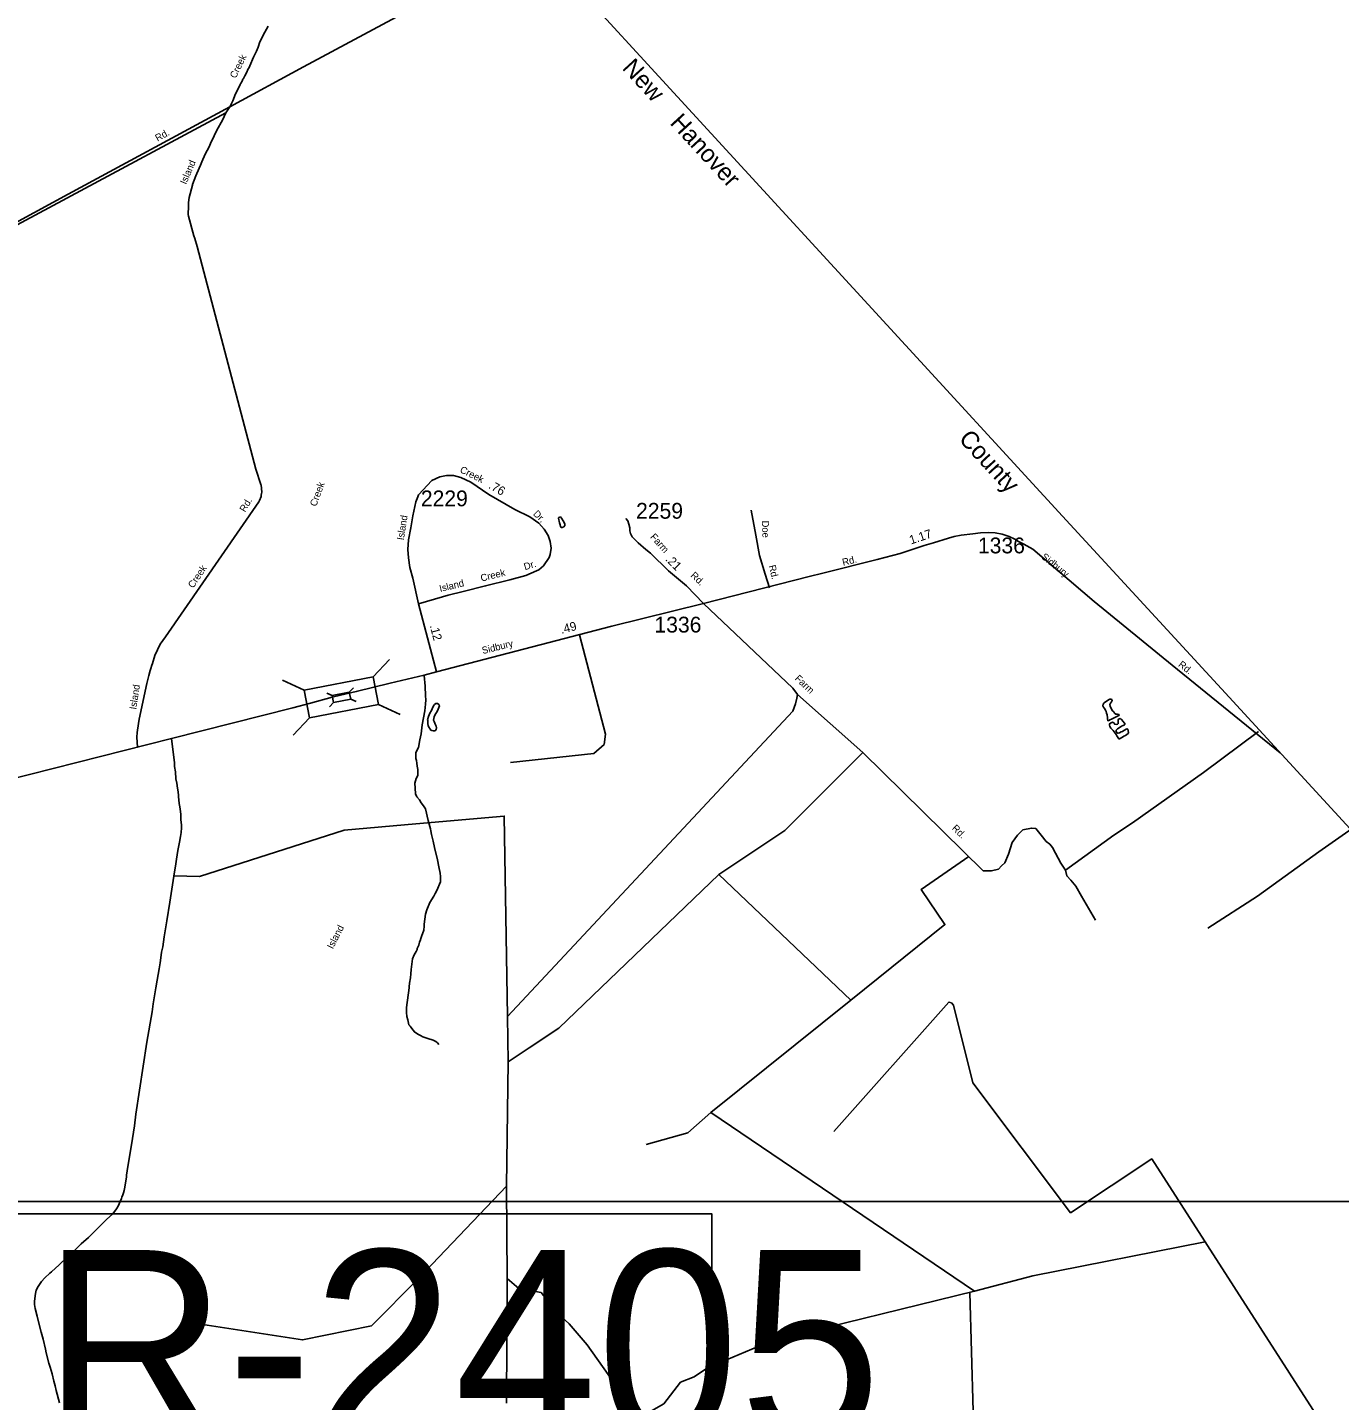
# Model space of a CAD drawing. Extents: x 1945482 to 2853149, y 66427 to 1015778.
# Drawn here: x 2354095 to 2366358, y 209782 to 222619 of the extents above; entities that cross this region are included whole.
import ezdxf

# ---------------------------------------------------------------- set-up
doc = ezdxf.new("R2010")
doc.units = 0
for name, color, linetype in [('Old_Level_10', 7, 'Continuous'), ('Old_Level_11', 7, 'Continuous'), ('Old_Level_17', 7, 'Continuous'), ('Old_Level_19', 7, 'Continuous'), ('Old_Level_21', 7, 'Continuous'), ('Old_Level_3', 7, 'Continuous'), ('Old_Level_32', 7, 'Continuous'), ('Old_Level_35', 7, 'Continuous'), ('Old_Level_52', 7, 'Continuous'), ('Old_Level_56', 7, 'Continuous'), ('Old_Level_60', 7, 'Continuous'), ('Old_Level_63', 7, 'Continuous'), ('Old_Level_8', 7, 'Continuous')]:
    doc.layers.add(name, color=color, linetype=linetype)

msp = doc.modelspace()

# ---------------------------------------------------------------- linework, layer by layer
at = {"layer": 'Old_Level_3'}
msp.add_lwpolyline([(2360492, 208609), (2353655, 208609), (2353655, 211527), (2360492, 211527), (2360492, 208609)], dxfattribs=at)
at = {"layer": 'Old_Level_32'}
msp.add_line((2357917, 216593), (2357750, 217230), dxfattribs=at)
for points in [[(2357751, 218250), (2357875, 218383), (2357949, 218417), (2358011, 218429), (2358078, 218429), (2358146, 218412), (2358238, 218368), (2358408, 218253), (2358650, 218112), (2358791, 218043), (2358875, 217983), (2358924, 217929), (2358963, 217870), (2358980, 217814), (2358991, 217752), (2358980, 217690), (2358972, 217662), (2358917, 217584), (2358873, 217549), (2358854, 217539)], [(2357750, 217230), (2357697, 217471), (2357668, 217570), (2357655, 217660), (2357649, 217738), (2357655, 217829), (2357677, 217940), (2357696, 218052), (2357725, 218183), (2357743, 218230), (2357751, 218250)], [(2360412, 217232), (2360253, 217397), (2360085, 217538), (2359919, 217703), (2359873, 217739), (2359803, 217800), (2359776, 217828), (2359748, 217857), (2359730, 217887), (2359724, 217912), (2359725, 217942), (2359717, 217974), (2359705, 218006), (2359688, 218027)], [(2360412, 217232), (2361400, 217485), (2361528, 217516), (2362036, 217646), (2362252, 217701), (2362475, 217774), (2362563, 217800), (2362702, 217845), (2362757, 217858), (2362822, 217871), (2362932, 217886), (2363003, 217893), (2363077, 217898), (2363139, 217894), (2363205, 217881), (2363269, 217859), (2363322, 217835), (2363358, 217814), (2363407, 217787), (2363492, 217740), (2364065, 217253), (2364793, 216656), (2365804, 215836)], [(2358854, 217539), (2358754, 217494), (2358602, 217454), (2358377, 217397), (2358168, 217346), (2358028, 217310), (2357975, 217297), (2357750, 217230)], [(2357917, 216593), (2359558, 217020), (2360412, 217232)], [(2348141, 214125), (2348423, 214198), (2348912, 214316), (2349290, 214412), (2350315, 214673), (2351334, 214929), (2352785, 215297), (2355443, 215970), (2356574, 216258), (2356741, 216300), (2356943, 216356), (2357021, 216376), (2357168, 216410), (2357485, 216487), (2357803, 216564), (2357917, 216593)]]:
    msp.add_lwpolyline(points, dxfattribs=at)
at = {"layer": 'Old_Level_35'}
for p, q in [((2360472, 217227), (2360472, 217227)), ((2357480, 216709), (2357326, 216547)), ((2356682, 216422), (2356479, 216515)), ((2357142, 216444), (2357103, 216403)), ((2356942, 216372), (2356892, 216395)), ((2356955, 216308), (2356917, 216267)), ((2357167, 216316), (2357116, 216339)), ((2357579, 216196), (2357376, 216289)), ((2356732, 216164), (2356579, 216002))]:
    msp.add_line(p, q, dxfattribs=at)
for points in [[(2356346, 222630), (2356313, 222573), (2356268, 222483), (2356250, 222435), (2356235, 222398), (2356215, 222353), (2356209, 222342), (2356172, 222260), (2356166, 222244), (2356156, 222224), (2356146, 222202), (2356127, 222166), (2356113, 222140), (2356109, 222134), (2356102, 222118), (2356085, 222091), (2356082, 222086), (2356064, 222045), (2356049, 222016), (2356034, 221981), (2356022, 221949), (2356016, 221934), (2355986, 221877)], [(2355986, 221877), (2355950, 221820), (2355919, 221753), (2355864, 221659), (2355841, 221606), (2355807, 221533), (2355795, 221503), (2355757, 221433), (2355725, 221363), (2355712, 221332), (2355677, 221252), (2355668, 221231), (2355639, 221150), (2355637, 221145), (2355606, 221030), (2355599, 220983), (2355599, 220935), (2355596, 220883), (2355597, 220870), (2355600, 220854), (2355649, 220672), (2355658, 220644), (2355680, 220570), (2355714, 220452), (2356231, 218488), (2356277, 218345), (2356278, 218343), (2356284, 218309), (2356285, 218275), (2356283, 218261), (2356281, 218246), (2356279, 218235), (2356265, 218197), (2356257, 218183), (2355386, 216921), (2355360, 216887), (2355337, 216852), (2355286, 216746), (2355263, 216673), (2355258, 216658), (2355248, 216624), (2355243, 216608), (2355231, 216559), (2355218, 216509), (2355212, 216484), (2355139, 216153), (2355132, 216112), (2355122, 216026), (2355119, 215985), (2355123, 215890), (2355123, 215889), (2355123, 215889)], [(2355950, 221820), (2352974, 220226)], [(2360859, 218106), (2360901, 217872), (2360937, 217681), (2360991, 217507)], [(2360991, 217507), (2361030, 217381)], [(2360412, 217232), (2361249, 216443), (2361291, 216383), (2361285, 216347), (2361273, 216294), (2361249, 216228), (2358582, 213373), (2358588, 212947), (2358785, 213078), (2359060, 213264), (2360556, 214700), (2361172, 215110), (2361901, 215840)], [(2358611, 215748), (2359388, 215832), (2359484, 215915), (2359496, 216011), (2359254, 216941)], [(2357926, 213127), (2357913, 213138), (2357906, 213141), (2357886, 213151), (2357836, 213166), (2357789, 213183), (2357767, 213193), (2357749, 213203), (2357715, 213225), (2357697, 213246), (2357682, 213268), (2357672, 213282), (2357661, 213295), (2357655, 213311), (2357649, 213341), (2357641, 213371), (2357637, 213409), (2357639, 213455), (2357663, 213640), (2357663, 213648), (2357667, 213684), (2357674, 213734), (2357679, 213772), (2357681, 213812), (2357694, 213910), (2357709, 213950), (2357729, 213981), (2357736, 213999), (2357738, 214007), (2357752, 214039), (2357760, 214067), (2357767, 214089), (2357769, 214093), (2357779, 214119), (2357800, 214179), (2357803, 214216), (2357803, 214236), (2357816, 214330), (2357827, 214368), (2357855, 214437), (2357894, 214497), (2357905, 214522), (2357921, 214550), (2357956, 214630), (2357955, 214682), (2357951, 214712), (2357940, 214770), (2357927, 214838), (2357900, 214953), (2357887, 215011), (2357870, 215073), (2357866, 215107), (2357861, 215125), (2357840, 215205), (2357816, 215314), (2357797, 215343), (2357776, 215371), (2357758, 215398), (2357733, 215427), (2357723, 215455), (2357718, 215507), (2357716, 215552), (2357729, 215597), (2357744, 215626), (2357744, 215640), (2357744, 215682), (2357737, 215712), (2357733, 215741), (2357731, 215765), (2357726, 215785), (2357724, 215813), (2357726, 215840), (2357749, 215886), (2357762, 215960), (2357775, 216014), (2357784, 216100), (2357808, 216231), (2357812, 216262), (2357815, 216293), (2357817, 216331), (2357816, 216371), (2357813, 216459), (2357803, 216561)], [(2356955, 216308), (2357116, 216339), (2357103, 216403), (2356942, 216372), (2356955, 216308)], [(2361291, 216383), (2361901, 215840), (2363027, 214734)], [(2355443, 215970), (2355469, 215744), (2355471, 215710), (2355478, 215658), (2355483, 215594), (2355490, 215555), (2355496, 215507), (2355503, 215471), (2355507, 215439), (2355507, 215429), (2355514, 215363), (2355519, 215333), (2355526, 215289), (2355528, 215259), (2355530, 215211), (2355535, 215163), (2355535, 215135), (2355532, 215093), (2355525, 215056), (2355515, 215001), (2355502, 214925), (2355489, 214844), (2355480, 214776), (2355471, 214724), (2355425, 214441), (2355397, 214265), (2355373, 214118), (2355360, 214024), (2355349, 213972), (2355342, 213922), (2355334, 213874), (2355325, 213819), (2355308, 213713), (2355295, 213639), (2355286, 213583), (2355271, 213490), (2355262, 213416), (2355212, 213133), (2355109, 212458), (2355097, 212349), (2355076, 212233), (2355054, 212097), (2355032, 211969), (2355021, 211888), (2355020, 211873), (2355006, 211776), (2354999, 211746), (2354994, 211725), (2354987, 211706), (2354977, 211683), (2354974, 211669), (2354961, 211641)], [(2365600, 216035), (2365085, 215654), (2364423, 215184), (2364247, 215067), (2363797, 214740)], [(2357725, 215173), (2357056, 215113), (2355704, 214682), (2355465, 214687)], [(2358582, 213373), (2358551, 215245), (2357725, 215173)], [(2366570, 215194), (2366164, 214913), (2365592, 214498), (2365126, 214197)], [(2363797, 214740), (2363752, 214806), (2363704, 214899), (2363675, 214952), (2363651, 214982), (2363616, 215008), (2363568, 215067), (2363518, 215131), (2363478, 215133), (2363398, 215117), (2363348, 215067), (2363297, 214998), (2363263, 214891), (2363231, 214809), (2363199, 214782), (2363170, 214748), (2363106, 214734), (2363027, 214734)], [(2360556, 214700), (2361791, 213525), (2362670, 214231), (2362449, 214560), (2362893, 214867)], [(2363797, 214740), (2363808, 214686), (2363847, 214647), (2363893, 214591), (2363946, 214498), (2364076, 214274)], [(2361791, 213525), (2360481, 212475), (2360266, 212284), (2359877, 212176)], [(2361631, 212298), (2362707, 213507), (2362731, 213501), (2362749, 213477), (2362929, 212753), (2363844, 211538), (2364603, 212041), (2366137, 209653), (2366101, 209635), (2364061, 209629), (2364265, 209162), (2362965, 208574), (2362903, 210793)], [(2357940, 213111), (2357926, 213127)], [(2358578, 210924), (2358572, 211786), (2358588, 212947)], [(2360481, 212475), (2362945, 210803), (2361042, 210337), (2360450, 210086), (2360325, 210002), (2360199, 209954), (2360044, 209751), (2359834, 209631), (2359649, 209829), (2359523, 210026), (2359326, 210301), (2359158, 210499), (2359039, 210607), (2358895, 210792), (2358686, 210828), (2358578, 210924), (2358572, 209757)], [(2358572, 211786), (2357751, 210924)], [(2354961, 211641), (2354943, 211599), (2354928, 211573), (2354892, 211528), (2354834, 211473), (2354666, 211306), (2354598, 211246), (2354528, 211179), (2354411, 211069), (2354391, 211050), (2354320, 210985), (2354305, 210971), (2354257, 210930), (2354228, 210896), (2354194, 210849), (2354176, 210814), (2354169, 210783), (2354161, 210712), (2354160, 210678), (2354167, 210641), (2354185, 210571), (2354196, 210529), (2354222, 210421), (2354241, 210354), (2354264, 210261), (2354271, 210228), (2354296, 210130), (2354306, 210093), (2354326, 210030), (2354342, 209963), (2354355, 209918), (2354365, 209876), (2354396, 209759)], [(2362945, 210803), (2363491, 210949), (2365101, 211265)], [(2357751, 210924), (2357312, 210481), (2356666, 210349), (2355733, 210493)]]:
    msp.add_lwpolyline(points, dxfattribs=at)
msp.add_lwpolyline([(2356732, 216164), (2357376, 216289), (2357326, 216547), (2356682, 216422)], close=True, dxfattribs=at)
at = {"layer": 'Old_Level_52'}
msp.add_lwpolyline([(2367194, 214322), (2365325, 216356), (2363767, 218051), (2358842, 223418)], dxfattribs=at)
at = {"layer": 'Old_Level_56'}
for points in [[(2355986, 221877), (2356674, 222249), (2358843, 223416)], [(2343433, 215071), (2345339, 216103), (2346518, 216740), (2349190, 218189), (2351832, 219622), (2354477, 221061), (2355986, 221877)]]:
    msp.add_lwpolyline(points, dxfattribs=at)
at = {"layer": 'Old_Level_60'}
for points in [[(2359094, 217943), (2359084, 217944), (2359077, 217953), (2359073, 217970), (2359067, 217986), (2359058, 218032), (2359062, 218038), (2359076, 218043), (2359087, 218032), (2359102, 218005), (2359117, 217977), (2359118, 217961), (2359107, 217951), (2359094, 217943)], [(2364199, 216136), (2364191, 216138), (2364188, 216154), (2364189, 216170), (2364186, 216185), (2364185, 216191), (2364180, 216208), (2364177, 216223), (2364170, 216237), (2364162, 216250), (2364153, 216263), (2364145, 216277), (2364149, 216292), (2364159, 216304), (2364171, 216314), (2364185, 216322), (2364197, 216332), (2364211, 216339), (2364226, 216339), (2364234, 216327), (2364227, 216313), (2364217, 216301), (2364212, 216288), (2364213, 216273), (2364220, 216258), (2364237, 216231), (2364248, 216220), (2364256, 216208), (2364268, 216197), (2364284, 216197), (2364298, 216195), (2364296, 216186), (2364281, 216181), (2364239, 216159), (2364225, 216153), (2364211, 216146), (2364199, 216136)], [(2357888, 216043), (2357873, 216046), (2357863, 216051), (2357856, 216065), (2357846, 216077), (2357840, 216092), (2357836, 216107), (2357836, 216138), (2357835, 216145), (2357843, 216178), (2357855, 216207), (2357871, 216233), (2357878, 216247), (2357889, 216276), (2357900, 216288), (2357912, 216298), (2357928, 216298), (2357939, 216289), (2357945, 216275), (2357940, 216260), (2357927, 216231), (2357902, 216189), (2357897, 216175), (2357893, 216159), (2357891, 216143), (2357896, 216129), (2357902, 216115), (2357910, 216100), (2357915, 216086), (2357918, 216070), (2357916, 216055), (2357905, 216044), (2357888, 216043)], [(2364302, 215968), (2364295, 215969), (2364277, 215995), (2364269, 216008), (2364260, 216020), (2364252, 216034), (2364243, 216047), (2364221, 216069), (2364212, 216082), (2364207, 216096), (2364209, 216109), (2364223, 216118), (2364237, 216123), (2364247, 216116), (2364257, 216104), (2364271, 216102), (2364283, 216104), (2364289, 216110), (2364290, 216141), (2364292, 216152), (2364306, 216157), (2364314, 216156), (2364319, 216148), (2364336, 216130), (2364346, 216119), (2364354, 216106), (2364348, 216099), (2364334, 216093), (2364321, 216085), (2364307, 216077), (2364282, 216060), (2364271, 216048), (2364271, 216037), (2364279, 216024), (2364287, 216020), (2364302, 216025), (2364316, 216032), (2364330, 216038), (2364343, 216046), (2364370, 216060), (2364378, 216057), (2364383, 216043), (2364385, 216027), (2364381, 216018), (2364357, 215999), (2364343, 215992), (2364330, 215983), (2364302, 215968)]]:
    msp.add_lwpolyline(points, dxfattribs=at)
at = {"layer": 'Old_Level_63'}
msp.add_lwpolyline([(2381299, 192136), (2381874, 192136), (2381874, 211641), (2345339, 211641)], dxfattribs=at)

# ---------------------------------------------------------------- texts
at = {"layer": 'Old_Level_10'}
for s, rotation, p in [('Creek', 63.4959, (2356041, 222137)), ('Rd.', 28.5, (2355311, 221551)), ('Island', 66.8478, (2355578, 221146)), ('Rd.', 59.2723, (2356129, 218082)), ('Doe', 271.9481, (2360959, 218007)), ('Creek', 55.954, (2355644, 217371)), ('Rd.', 283.7745, (2361022, 217585)), ('Farm', 316.6047, (2361262, 216525)), ('Island', 81.3854, (2355112, 216239)), ('Rd.', 315.6819, (2362730, 215126))]:
    msp.add_text(s, height=65.6, rotation=rotation, dxfattribs=at).set_placement(p)
at = {"layer": 'Old_Level_11'}
for s, rotation, p in [('Creek', 333.4219, (2358131, 218463)), ('Dr.', 314.9838, (2358816, 218066)), ('Island', 81.0324, (2357612, 217822)), ('Farm', 311.9712, (2359911, 217852)), ('Dr.', 16.7082, (2358745, 217544)), ('Rd.', 13.8534, (2361719, 217585)), ('Sidbury', 321.3033, (2363565, 217659)), ('Island', 13.7403, (2357953, 217340)), ('Creek', 14.1431, (2358339, 217437)), ('Rd.', 316.4161, (2360287, 217489)), ('Sidbury', 13.9872, (2358351, 216760)), ('Rd.', 321.2632, (2364845, 216652))]:
    msp.add_text(s, height=65.6, rotation=rotation, dxfattribs=at).set_placement(p)
at = {"layer": 'Old_Level_17'}
for s, rotation, p in [('.76', 329.8127, (2358398, 218315)), ('1.17', 18.2251, (2362352, 217785)), ('.21', 315.2998, (2360051, 217641)), ('.12', 284.692, (2357854, 217026)), ('.49', 14.5718, (2359087, 216949))]:
    msp.add_text(s, height=82, rotation=rotation, dxfattribs=at).set_placement(p)
at = {"layer": 'Old_Level_19'}
for s, p in [('New ', (2359646, 222234)), ('Hanover', (2360092, 221721)), ('County', (2362791, 218765))]:
    msp.add_text(s, height=164, rotation=312.5767, dxfattribs=at).set_placement(p)
at = {"layer": 'Old_Level_21'}
for s, rotation, p in [('Creek', 69.6493, (2356793, 218135)), ('Island', 62.7255, (2356949, 213998))]:
    msp.add_text(s, height=65.6, rotation=rotation, dxfattribs=at).set_placement(p)
at = {"layer": 'Old_Level_3'}
msp.add_text('R-2405', height=1788.1, dxfattribs=at).set_placement((2354233, 209400))
at = {"layer": 'Old_Level_8'}
for s, p in [('2229', (2357772, 218142)), ('2259', (2359783, 218026)), ('1336', (2362978, 217702)), ('1336', (2359955, 216962))]:
    msp.add_text(s, height=147.6, dxfattribs=at).set_placement(p)

doc.saveas('drawing.dxf')
